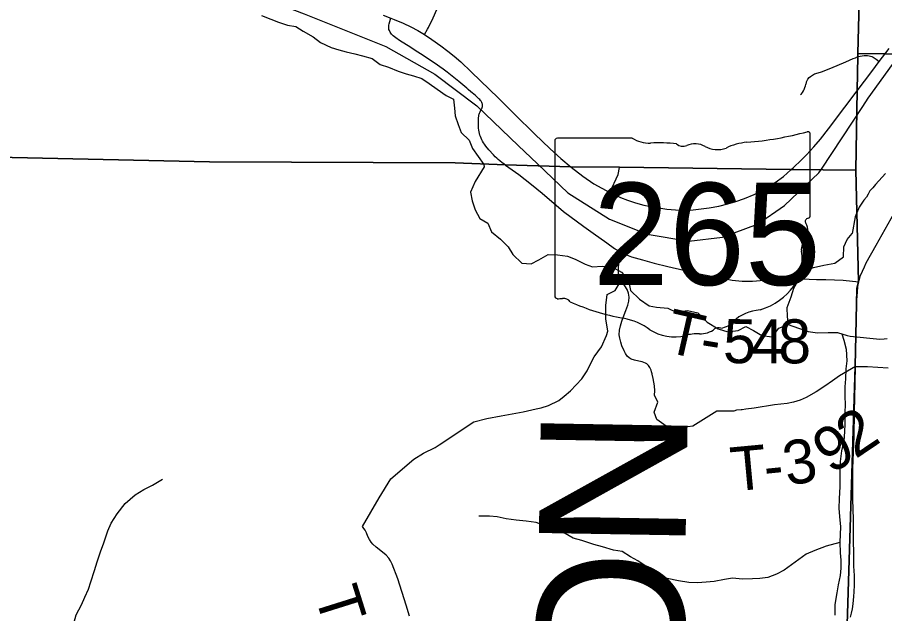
# Model space of a CAD drawing. Extents: x 0 to 191, y 0 to 55.
# Drawn here: x 149.022 to 149.582, y 24.615 to 25 of the extents above; entities that cross this region are included whole.
import ezdxf

# ---------------------------------------------------------------- set-up
doc = ezdxf.new("R2010")
doc.units = 0
for name, color, linetype in [('GM_X_Corporation', 7, 'Continuous'), ('GM_X_County_Text', 7, 'Continuous'), ('GM_X_Minor_River', 7, 'Continuous'), ('GM_X_Rail_Line', 7, 'Continuous'), ('GM_X_State_Location', 7, 'Continuous'), ('GM_X_State_Route', 7, 'Continuous'), ('GM_X_State_Shield', 7, 'Continuous'), ('GM_X_Township_Road', 7, 'Continuous'), ('GM_X_Township_Road_Text', 7, 'Continuous')]:
    doc.layers.add(name, color=color, linetype=linetype)

msp = doc.modelspace()

# ---------------------------------------------------------------- linework, layer by layer
at = {"layer": 'GM_X_Corporation'}
for points in [[(146.55017, 24.94381), (147.26754, 24.93877), (147.27778, 24.93895), (147.33325, 24.9381), (147.71375, 24.93167), (147.72683, 24.93293), (148.03596, 24.92652), (148.05398, 24.9263), (148.28203, 24.9234), (148.74489, 24.91553), (149.14623, 24.90673), (149.30463, 24.90606), (149.33711, 24.90479), (149.37935, 24.90341), (149.41066, 24.90327), (149.52108, 24.90171), (149.5632, 24.9013), (149.56403, 24.95266), (149.56439, 24.97481), (149.56443, 24.97656), (149.5758, 25.41761), (143.27549, 25.41761)], [(146.55017, 24.94381), (147.26754, 24.93877), (147.27778, 24.93895), (147.33325, 24.9381), (147.71375, 24.93167), (147.72683, 24.93293), (148.03596, 24.92652), (148.05398, 24.9263), (148.28203, 24.9234), (148.74489, 24.91553), (149.14623, 24.90673), (149.30463, 24.90606), (149.33711, 24.90479), (149.37935, 24.90341), (149.41066, 24.90327), (149.52108, 24.90171), (149.5632, 24.9013), (149.56403, 24.95266), (149.56439, 24.97481), (149.56443, 24.97656), (149.5758, 25.41761), (145.79254, 25.41761)], [(149.53125, 23.09862), (149.53701, 23.54415), (149.54051, 23.67987), (149.54392, 24.0583), (149.55552, 24.46365), (149.55619, 24.51706), (149.55762, 24.60839), (149.56277, 24.77497), (149.56382, 24.82501), (149.56492, 24.82957), (149.5632, 24.9013), (149.52108, 24.90171), (149.41066, 24.90327), (149.37935, 24.90341), (149.33711, 24.90479), (149.30463, 24.90606), (149.14623, 24.90673), (148.74489, 24.91553), (148.28203, 24.9234), (148.05398, 24.9263)], [(148.05398, 24.9263), (148.28203, 24.9234), (148.74489, 24.91553), (149.14623, 24.90673), (149.30463, 24.90606), (149.33711, 24.90479), (149.37935, 24.90341), (149.41066, 24.90327), (149.52108, 24.90171), (149.5632, 24.9013), (149.56492, 24.82957), (149.56382, 24.82501), (149.56277, 24.77497), (149.55762, 24.60839), (149.55619, 24.51706), (149.55552, 24.46365), (149.54392, 24.0583), (149.54051, 23.67987), (149.53701, 23.54415), (149.53125, 23.09862)]]:
    msp.add_lwpolyline(points, dxfattribs=at)
for points in [[(150.07549, 22.0195), (150.07549, 25.41761), (149.5758, 25.41761), (149.56443, 24.97656), (149.56439, 24.97481), (149.56403, 24.95266), (149.5632, 24.9013), (149.56492, 24.82957), (149.56382, 24.82501), (149.56277, 24.77497), (149.55762, 24.60839), (149.55619, 24.51706), (149.55552, 24.46365), (149.54392, 24.0583), (149.54051, 23.67987), (149.53701, 23.54415), (149.53125, 23.09862), (149.52575, 22.26208), (149.5224, 22.02486), (149.6695, 22.02341), (149.9211, 22.0226)], [(150.07549, 24.96967), (150.07549, 25.41761), (149.5758, 25.41761), (149.56443, 24.97656), (149.5815, 24.97623), (149.63635, 24.97567), (149.81101, 24.97388), (149.8571, 24.97337)], [(150.07549, 22.0195), (150.07549, 24.96967), (149.8571, 24.97337), (149.81101, 24.97388), (149.63635, 24.97567), (149.5815, 24.97623), (149.56443, 24.97656), (149.56439, 24.97481), (149.56403, 24.95266), (149.5632, 24.9013), (149.56492, 24.82957), (149.56382, 24.82501), (149.56277, 24.77497), (149.55762, 24.60839), (149.55619, 24.51706), (149.55552, 24.46365), (149.54392, 24.0583), (149.54051, 23.67987), (149.53701, 23.54415), (149.53125, 23.09862), (149.52575, 22.26208), (149.5224, 22.02486), (149.6695, 22.02341), (149.9211, 22.0226)]]:
    msp.add_lwpolyline(points, close=True, dxfattribs=at)
at = {"layer": 'GM_X_Minor_River'}
for points in [[(149.17978, 25.00106), (149.18587, 24.9987), (149.19082, 24.99669), (149.19652, 24.99489), (149.20183, 24.99384), (149.2066, 24.99088), (149.21309, 24.9872), (149.21787, 24.98367), (149.22472, 24.98037), (149.22966, 24.97894), (149.23441, 24.97769), (149.23992, 24.97626), (149.24485, 24.97501), (149.25112, 24.97322), (149.25628, 24.96951), (149.2618, 24.9677), (149.26789, 24.96515), (149.27302, 24.96333), (149.27777, 24.96208), (149.28328, 24.96047), (149.28805, 24.95713), (149.29321, 24.95342), (149.29895, 24.94935), (149.30371, 24.94715), (149.30436, 24.94129), (149.30482, 24.93637), (149.3066, 24.93071), (149.30857, 24.92563), (149.31375, 24.9206), (149.31591, 24.91532), (149.32312, 24.90494), (149.32332, 24.90335)], [(149.32332, 24.90335), (149.31752, 24.89409), (149.31458, 24.88704), (149.31579, 24.88155), (149.31756, 24.8757), (149.32066, 24.87005), (149.3258, 24.86708), (149.32814, 24.86142), (149.33387, 24.85675), (149.33885, 24.85188), (149.34194, 24.84699), (149.34768, 24.84137), (149.35374, 24.84088), (149.35863, 24.8434), (149.36463, 24.84689), (149.37069, 24.84678), (149.37713, 24.84591), (149.38207, 24.84389), (149.38854, 24.84074), (149.39329, 24.83891), (149.39953, 24.83936), (149.40577, 24.83887), (149.41206, 24.83554), (149.41647, 24.83028), (149.41788, 24.82366), (149.42362, 24.81805), (149.42992, 24.81376), (149.43466, 24.81287), (149.44185, 24.81239), (149.44737, 24.80962), (149.45454, 24.81085), (149.46118, 24.80922), (149.46731, 24.80323), (149.47436, 24.79896), (149.48062, 24.79714), (149.48723, 24.79798), (149.4923, 24.80051), (149.49706, 24.79791), (149.50259, 24.79457), (149.50922, 24.79389), (149.5135, 24.79945), (149.51952, 24.8018), (149.52617, 24.79942), (149.53244, 24.79722), (149.5385, 24.79635), (149.54531, 24.79662), (149.55136, 24.79651), (149.55762, 24.79469), (149.55944, 24.79433)], [(149.58225, 24.89906), (149.58021, 24.89674), (149.57798, 24.89443), (149.57594, 24.89212), (149.57409, 24.88981), (149.57223, 24.88788), (149.57113, 24.88578), (149.57003, 24.88386), (149.56836, 24.88193), (149.56651, 24.87944), (149.56523, 24.87733), (149.5627, 24.87115), (149.56079, 24.86035)], [(149.51967, 24.80174), (149.51908, 24.80672), (149.51882, 24.81279), (149.52138, 24.81965), (149.5232, 24.82517), (149.52653, 24.83128), (149.52949, 24.83625), (149.53589, 24.83842), (149.54249, 24.84002), (149.54966, 24.84125), (149.55528, 24.84549), (149.55539, 24.85175), (149.5576, 24.85652), (149.56079, 24.86035)], [(149.55423, 24.79567), (149.55539, 24.79163), (149.55698, 24.78577), (149.55726, 24.77837), (149.55676, 24.77324), (149.55646, 24.76679), (149.55615, 24.76148), (149.55604, 24.7554), (149.55629, 24.7501), (149.55617, 24.74497), (149.55607, 24.73776), (149.55595, 24.73245), (149.55545, 24.72675), (149.55383, 24.72028), (149.55316, 24.71345), (149.55284, 24.7087), (149.55291, 24.70358), (149.5528, 24.69732), (149.55233, 24.68934), (149.55222, 24.68327), (149.55267, 24.67796), (149.55332, 24.67133), (149.553, 24.6664), (149.55288, 24.66146), (149.55315, 24.65463), (149.5534, 24.64989), (149.55347, 24.64458), (149.55296, 24.63983), (149.55171, 24.63394), (149.55083, 24.6288), (149.5496, 24.6212), (149.54969, 24.61437)], [(149.55944, 24.79433), (149.57864, 24.7924), (149.58148, 24.79245), (149.58336, 24.79267)], [(149.0304, 24.57799), (149.03892, 24.58201), (149.04385, 24.58412), (149.05029, 24.58965), (149.05293, 24.59479), (149.05557, 24.60012), (149.05802, 24.60658), (149.06028, 24.61457), (149.06368, 24.62104), (149.06575, 24.62599), (149.0682, 24.63113), (149.06971, 24.63588), (149.07216, 24.64311), (149.07385, 24.64882), (149.07592, 24.65509), (149.07799, 24.66099), (149.08063, 24.66879), (149.08289, 24.67373), (149.08667, 24.67964), (149.09178, 24.6863), (149.09821, 24.69202), (149.1039, 24.69546), (149.10958, 24.69814), (149.11583, 24.70196)], [(149.55288, 24.66129), (149.54402, 24.65888), (149.53668, 24.65613), (149.53104, 24.6536), (149.5241, 24.64858), (149.51698, 24.64337), (149.5121, 24.64084), (149.50645, 24.63868), (149.50135, 24.63805), (149.49644, 24.6378), (149.49001, 24.63752), (149.48357, 24.6382), (149.47848, 24.63738), (149.47169, 24.63597), (149.46659, 24.63552), (149.46111, 24.63507), (149.45543, 24.63538), (149.4488, 24.63644), (149.4414, 24.63805), (149.43627, 24.64045), (149.42979, 24.64436), (149.42254, 24.64939), (149.41778, 24.65199), (149.41244, 24.65533), (149.40694, 24.65621), (149.39973, 24.6584), (149.39423, 24.65985), (149.38644, 24.66241), (149.38074, 24.66404), (149.3756, 24.66701), (149.36952, 24.6694), (149.36439, 24.67124), (149.35698, 24.67399), (149.35054, 24.67505), (149.3441, 24.67553), (149.33766, 24.6764), (149.33178, 24.67766), (149.32686, 24.67816), (149.32005, 24.67808)]]:
    msp.add_lwpolyline(points, dxfattribs=at)
at = {"layer": 'GM_X_Rail_Line'}
msp.add_line((149.54102, 24.90196), (149.56764, 24.9424), dxfattribs=at)
for points in [[(149.56764, 24.9424), (149.57116, 24.94775), (149.59803, 24.98498), (149.63487, 25.02458), (149.72269, 25.11502), (149.81009, 25.21223), (149.83003, 25.23813), (149.84979, 25.25809), (149.87449, 25.27753), (149.96291, 25.3356), (150.00718, 25.36116), (150.03815, 25.37774), (150.06795, 25.39139), (150.07549, 25.39443)], [(149.01185, 25.13777), (149.04173, 25.10389), (149.05906, 25.0823), (149.08416, 25.0587), (149.10448, 25.04487), (149.12434, 25.03397), (149.15005, 25.024), (149.2073, 25.00204), (149.26007, 24.98104), (149.29155, 24.96311), (149.31859, 24.94275), (149.34532, 24.91717), (149.3578, 24.90538)], [(149.3578, 24.90538), (149.37729, 24.88674), (149.40436, 24.86972), (149.42849, 24.86008), (149.45553, 24.85549), (149.47721, 24.85818), (149.49975, 24.86648), (149.5171, 24.87843), (149.5394, 24.89949), (149.54102, 24.90196)]]:
    msp.add_lwpolyline(points, dxfattribs=at)
at = {"layer": 'GM_X_State_Route'}
for points in [[(149.25823, 25.00129), (149.26319, 24.99935), (149.26545, 24.99847), (149.27116, 24.99604), (149.27619, 24.99367), (149.28056, 24.99135), (149.285, 24.98868), (149.28971, 24.98557), (149.29551, 24.98143), (149.29998, 24.97809), (149.30408, 24.9748), (149.30829, 24.97115), (149.31508, 24.9648), (149.33266, 24.9477), (149.34323, 24.93719), (149.35583, 24.92477), (149.3659, 24.91506), (149.37279, 24.90877), (149.37945, 24.90314)], [(149.56413, 24.95239), (149.57346, 24.96499), (149.57817, 24.97137), (149.5847, 24.97984)], [(149.56531, 24.83033), (149.56545, 24.83085), (149.56628, 24.83332), (149.56748, 24.83626), (149.56868, 24.839), (149.56994, 24.84156), (149.57639, 24.85303), (149.58799, 24.87361), (149.59439, 24.88517), (149.60286, 24.90009), (149.60936, 24.91184), (149.61485, 24.92113), (149.61957, 24.92888), (149.6227, 24.93422), (149.62544, 24.93928), (149.62741, 24.94347), (149.6291, 24.94737), (149.63064, 24.9516), (149.63213, 24.95613), (149.63353, 24.96104), (149.63459, 24.96551), (149.63541, 24.96956), (149.63608, 24.97384), (149.63666, 24.97942)], [(149.52119, 24.90144), (149.52293, 24.90301), (149.52795, 24.90769), (149.53143, 24.91127), (149.53604, 24.91635), (149.54028, 24.92134), (149.54552, 24.92793), (149.55599, 24.94186), (149.56413, 24.95239)], [(149.37945, 24.90314), (149.38698, 24.89739), (149.39407, 24.89253), (149.40439, 24.88692), (149.40809, 24.88507), (149.41137, 24.88369), (149.41587, 24.88189), (149.421, 24.8803), (149.42645, 24.87877), (149.43222, 24.87755), (149.44121, 24.87623), (149.44693, 24.87575), (149.45296, 24.87559), (149.4582, 24.87575), (149.46333, 24.87628), (149.46857, 24.87692), (149.4747, 24.87808), (149.48068, 24.87951), (149.48574, 24.88117), (149.49126, 24.88306), (149.49751, 24.8857), (149.50227, 24.88808), (149.50714, 24.89089), (149.51105, 24.89327), (149.51661, 24.89713), (149.52119, 24.90144)], [(149.55983, 24.61298), (149.56044, 24.61557), (149.56102, 24.61835), (149.56149, 24.62171), (149.56192, 24.62629), (149.5621, 24.62929), (149.56239, 24.63369), (149.56228, 24.6399), (149.56199, 24.64582), (149.56178, 24.65174), (149.56166, 24.66488), (149.56161, 24.67629), (149.56132, 24.689), (149.56122, 24.69531), (149.56132, 24.70903), (149.56205, 24.72952), (149.5624, 24.74543), (149.5628, 24.7642), (149.56287, 24.77471), (149.56299, 24.78315), (149.56311, 24.79001), (149.56337, 24.80291), (149.56361, 24.81224), (149.56387, 24.8174), (149.5642, 24.82264), (149.56453, 24.8262), (149.56502, 24.8293), (149.56531, 24.83033)]]:
    msp.add_lwpolyline(points, dxfattribs=at)
at = {"layer": 'GM_X_State_Shield'}
for p, q in [((149.36903, 24.92022), (149.36903, 24.82016)), ((149.41892, 24.92194), (149.37066, 24.92194)), ((149.53382, 24.87207), (149.53382, 24.92442)), ((149.53381, 24.87209), (149.53382, 24.87207))]:
    msp.add_line(p, q, dxfattribs=at)
for centre, major_axis, start_param, end_param in [((149.47512, 25.05835), (0.17476, 0), 4.814394, 5.042369), ((149.532, 24.92463), (0.00183, 0), 6.141152, 7.989035), ((149.37092, 24.92043), (0.00191, 0), 1.712693, 3.28349), ((149.43041, 24.93355), (0.01852, 0), 4.042523, 4.731795), ((149.43655, 24.86576), (0.06648, 0), 1.404758, 1.657858), ((149.49741, 24.89138), (0.03516, 0), 1.699011, 2.107814), ((149.45164, 24.92095), (0.00534, 0), 3.836095, 5.185415), ((149.45948, 24.90938), (0.01111, 0), 0.950623, 2.079405), ((149.47382, 24.92524), (0.01336, 0), 4.081561, 5.145723), ((149.5334, 24.86823), (0.00284, 0), 1.883978, 3.671073), ((149.53187, 24.87187), (0.00196, 0), 5.05454, 6.418171), ((149.51534, 24.86161), (0.01704, 0), 5.934695, 6.695948), ((149.5404, 24.85017), (0.0124, 0), 2.387724, 3.262537), ((149.48491, 24.84351), (0.04371, 0), 5.101752, 6.440018), ((149.37094, 24.81994), (0.00193, 0), 3.00124, 4.508301), ((149.37123, 24.83017), (0.0147, 0), 4.665946, 4.897461), ((149.37424, 24.81438), (0.0053, 0), 0.519207, 1.627899), ((149.44115, 24.90428), (0.1262, 0), 4.195997, 4.488961), ((149.50334, 24.79206), (0.02394, 0), 1.647645, 2.488434), ((149.40353, 24.7752), (0.03949, 0), 0.823519, 1.323587), ((149.47301, 24.81046), (0.01412, 0), 4.937069, 5.64225), ((149.44623, 24.81389), (0.02506, 0), 4.026481, 4.996735), ((149.46071, 24.77929), (0.02059, 0), 1.495662, 1.94098), ((149.46254, 24.80639), (0.01335, 0), 4.691044, 5.507374), ((149.47462, 24.7967), (0.00376, 0), 1.147584, 2.315152)]:
    msp.add_ellipse(centre, major_axis=major_axis, ratio=0.8, start_param=start_param, end_param=end_param, dxfattribs=at)
at = {"layer": 'GM_X_Township_Road'}
for points in [[(149.285, 24.98868), (149.28688, 24.99216), (149.28745, 24.99323), (149.28883, 24.99601), (149.28962, 24.99769), (149.2937, 25.00677), (149.29619, 25.01246), (149.29948, 25.0201), (149.30132, 25.02405), (149.30284, 25.02767), (149.3042, 25.03108), (149.30549, 25.03471), (149.30589, 25.03582), (149.30625, 25.03712)], [(149.279, 24.97844), (149.27606, 24.98031), (149.26872, 24.98496), (149.26643, 24.98657), (149.26553, 24.9873), (149.26476, 24.98796), (149.26417, 24.98854), (149.2637, 24.98909), (149.2628, 24.99035), (149.2625, 24.99091), (149.26226, 24.99145), (149.26203, 24.99202), (149.2619, 24.99261), (149.26184, 24.99302), (149.26183, 24.99382), (149.26194, 24.99486), (149.2621, 24.99572), (149.2625, 24.99718), (149.26301, 24.99877), (149.26319, 24.99935)], [(149.33721, 24.90452), (149.33608, 24.90537), (149.33514, 24.90607), (149.33352, 24.90734), (149.33247, 24.90818), (149.33158, 24.90898), (149.33053, 24.90993), (149.32939, 24.91109), (149.32646, 24.91431), (149.3245, 24.91671), (149.32355, 24.91803), (149.32291, 24.91899), (149.32231, 24.91998), (149.32184, 24.92093), (149.32139, 24.92193), (149.32103, 24.9229), (149.32069, 24.92396), (149.32041, 24.92498), (149.32016, 24.92594), (149.31995, 24.92715), (149.31985, 24.92828), (149.31979, 24.92959), (149.31979, 24.93332), (149.31981, 24.93411), (149.3198, 24.93489), (149.31984, 24.93541), (149.31988, 24.93595), (149.31996, 24.93648), (149.32008, 24.93699), (149.32022, 24.93745), (149.32042, 24.93802), (149.32061, 24.93847), (149.32083, 24.93899), (149.32159, 24.94037), (149.32179, 24.94075), (149.32198, 24.94114), (149.32222, 24.94177), (149.32236, 24.94225), (149.32242, 24.94273), (149.32244, 24.94328), (149.32238, 24.9438), (149.32221, 24.94437), (149.32201, 24.94493), (149.32173, 24.94539), (149.32141, 24.94585), (149.32105, 24.94632), (149.32058, 24.94685), (149.32005, 24.94738), (149.31782, 24.94936), (149.31573, 24.95111), (149.31478, 24.95191), (149.31314, 24.95332), (149.31221, 24.95414), (149.30703, 24.95857), (149.30171, 24.96286), (149.29966, 24.96445), (149.297, 24.9664), (149.29117, 24.97051), (149.28235, 24.97631), (149.279, 24.97844)], [(149.5645, 24.97454), (149.566, 24.97488), (149.56731, 24.97509), (149.5685, 24.97518), (149.5707, 24.97515)], [(149.5707, 24.97515), (149.57172, 24.97503), (149.57267, 24.97487), (149.5736, 24.9746), (149.57427, 24.97426), (149.57499, 24.97382), (149.57619, 24.97295), (149.57817, 24.97137)], [(149.52751, 24.95), (149.52803, 24.9506), (149.52877, 24.95145), (149.52948, 24.95245), (149.52988, 24.95329), (149.5303, 24.9545), (149.5307, 24.95564), (149.53098, 24.95653), (149.53117, 24.95713), (149.53128, 24.95769), (149.53145, 24.95831), (149.5316, 24.95877), (149.53174, 24.9592), (149.53195, 24.9596), (149.53219, 24.96001), (149.53298, 24.96097), (149.53392, 24.96179), (149.53452, 24.96221), (149.53522, 24.96265), (149.53586, 24.96297), (149.53661, 24.96331), (149.53738, 24.96359), (149.54101, 24.96477), (149.54596, 24.96655), (149.5511, 24.96869), (149.55673, 24.97119), (149.56146, 24.97323), (149.5629, 24.9737), (149.5645, 24.97454)], [(149.33721, 24.90452), (149.34576, 24.8985), (149.35391, 24.89205), (149.36079, 24.88655), (149.3746, 24.87464), (149.38772, 24.86507), (149.3937, 24.86062), (149.40264, 24.85433), (149.40751, 24.85083), (149.41299, 24.84745), (149.41841, 24.84538), (149.4256, 24.84348), (149.43317, 24.84142), (149.4419, 24.83914), (149.45216, 24.83671), (149.46238, 24.83454), (149.48333, 24.83036), (149.48978, 24.82972), (149.4965, 24.82967), (149.50894, 24.83073), (149.51783, 24.83131), (149.52835, 24.8312), (149.53782, 24.83089), (149.54386, 24.83089), (149.55491, 24.83041), (149.56502, 24.8293)], [(149.40439, 24.88692), (149.40978, 24.89845), (149.41076, 24.903)], [(149.43179, 24.77004), (149.43146, 24.77121), (149.43113, 24.77237), (149.43037, 24.77401), (149.42934, 24.77539), (149.42842, 24.77631), (149.4274, 24.77682), (149.42545, 24.77764), (149.42325, 24.7782), (149.42034, 24.77866), (149.41829, 24.77943), (149.41691, 24.7802), (149.41568, 24.78137), (149.4146, 24.78296), (149.41363, 24.78475), (149.4122, 24.78808), (149.41148, 24.79043), (149.41092, 24.79294), (149.41061, 24.79509), (149.41066, 24.79801), (149.41133, 24.80098), (149.4122, 24.80394), (149.41363, 24.80804), (149.41491, 24.8108), (149.41619, 24.81423), (149.41675, 24.81689), (149.41686, 24.8193), (149.4165, 24.82196), (149.41563, 24.82441), (149.41408, 24.8268), (149.41187, 24.83013), (149.41095, 24.83173), (149.4101, 24.83464), (149.41, 24.83829), (149.41037, 24.8412), (149.41116, 24.84401), (149.41299, 24.84745)], [(149.37506, 24.75564), (149.37922, 24.75905), (149.3865, 24.76673), (149.38985, 24.77179), (149.39299, 24.77859), (149.39444, 24.78102), (149.39908, 24.78746), (149.40243, 24.79468), (149.4031, 24.79741), (149.40181, 24.80551), (149.40196, 24.81403), (149.40274, 24.82113), (149.40784, 24.82366), (149.41187, 24.83013)], [(149.56287, 24.77471), (149.55272, 24.76875), (149.54816, 24.7654), (149.54323, 24.76199), (149.53756, 24.75841), (149.53123, 24.7547), (149.52716, 24.75293), (149.52292, 24.75169), (149.51898, 24.75092), (149.51076, 24.74989), (149.49755, 24.74775), (149.49221, 24.7471)], [(149.56287, 24.77471), (149.57061, 24.77458), (149.58398, 24.77384)], [(149.49221, 24.7471), (149.48992, 24.74682), (149.48918, 24.74674), (149.48623, 24.74642), (149.4844, 24.74586), (149.47939, 24.74581), (149.47353, 24.74588), (149.45796, 24.73629), (149.44833, 24.73499), (149.44093, 24.7362), (149.4348, 24.74046), (149.43302, 24.74518), (149.43551, 24.75165), (149.43339, 24.75609), (149.43349, 24.75901), (149.43339, 24.76213), (149.43252, 24.76684), (149.4319, 24.76966), (149.43179, 24.77004)], [(149.2945, 24.72415), (149.31678, 24.7391), (149.32514, 24.74121), (149.33442, 24.74286), (149.3486, 24.74554), (149.3569, 24.7473), (149.36025, 24.74807), (149.36484, 24.74946), (149.37149, 24.75271), (149.37506, 24.75564)], [(149.27523, 24.61372), (149.27303, 24.62082), (149.26765, 24.63774), (149.26412, 24.64726), (149.26308, 24.64933), (149.26184, 24.65118), (149.26014, 24.65296), (149.25668, 24.65591), (149.25366, 24.65823), (149.2517, 24.66003), (149.25057, 24.66135), (149.24944, 24.66307), (149.24845, 24.66495), (149.24751, 24.66732), (149.24667, 24.66912), (149.24587, 24.67025), (149.2449, 24.67146), (149.25563, 24.68995), (149.26326, 24.70233), (149.27796, 24.71502), (149.28425, 24.71878), (149.29188, 24.72239), (149.2945, 24.72415)]]:
    msp.add_lwpolyline(points, dxfattribs=at)

# ---------------------------------------------------------------- texts
at = {"layer": 'GM_X_County_Text'}
msp.add_text('NOBLE COUNTY', height=0.094697, rotation=269.0214, dxfattribs=at).set_placement((149.3601, 24.74846))
at = {"layer": 'GM_X_State_Location'}
for s, p in [('s', (149.44958, 24.86353)), ('r', (149.44957, 24.86353))]:
    msp.add_text(s, height=0.0000947, dxfattribs=at).set_placement(p)
msp.add_text('265', height=0.0000947, rotation=0, dxfattribs=at).set_placement((149.41615, 24.85664))
at = {"layer": 'GM_X_State_Shield'}
msp.add_text('265', height=0.065918, dxfattribs=at).set_placement((149.3936, 24.82721))
at = {"layer": 'GM_X_Township_Road_Text'}
for s, height, rotation, p in [('T', 0.02841, 347.1384, (149.43893, 24.78446)), ('5', 0.02841, 358.6139, (149.4773, 24.77706)), ('4', 0.02841, 0.006, (149.49555, 24.77663)), ('8', 0.02841, 0.3588, (149.51324, 24.77663)), ('-', 0.02841, 350.6353, (149.4615, 24.77937)), ('2', 0.02841, 34.0159, (149.5629, 24.71477)), ('9', 0.02841, 31.9773, (149.54713, 24.7049)), ('T', 0.02841, 5.3473, (149.48363, 24.69407)), ('3', 0.02841, 10.2183, (149.519, 24.69759)), ('-', 0.02841, 5.7996, (149.50503, 24.69608)), ('T-404', 0.028409, 287.4332, (149.21372, 24.62786))]:
    msp.add_text(s, height=height, rotation=rotation, dxfattribs=at).set_placement(p)

doc.saveas('drawing.dxf')
